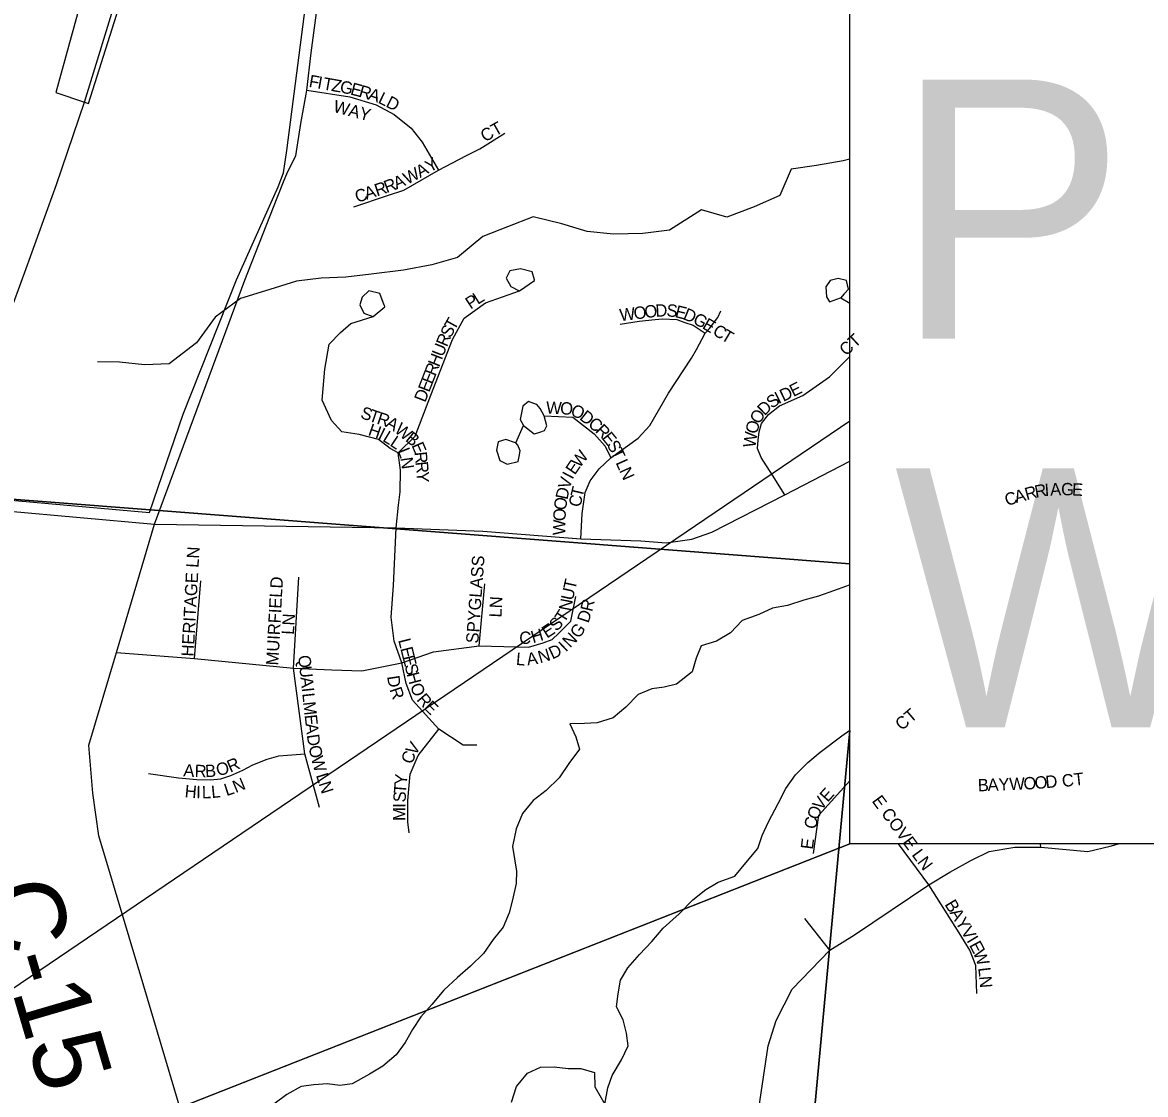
# Model space of a CAD drawing. Extents: x 0 to 34, y -4 to 22.
# Drawn here: x 2.78 to 3.386, y 15.089 to 15.668 of the extents above; entities that cross this region are included whole.
import ezdxf

# ---------------------------------------------------------------- set-up
doc = ezdxf.new("R2010")
doc.units = 0
for name, color, linetype in [('GM_X_Corporation', 7, 'Continuous'), ('GM_X_County_Road', 7, 'Continuous'), ('GM_X_County_Road_Text', 7, 'Continuous'), ('GM_X_Interchange_Ramps', 7, 'Continuous'), ('GM_X_Interstate_Route', 7, 'Continuous'), ('GM_X_Minor_Lake', 7, 'Continuous'), ('GM_X_Minor_River', 7, 'Continuous'), ('GM_X_Section', 7, 'Continuous'), ('GM_X_Township_Subdivision', 7, 'Continuous'), ('GM_X_Township_Subdivision_Text', 7, 'Continuous'), ('SH_Text', 7, 'Continuous'), ('TX_P_100', 7, 'Continuous')]:
    doc.layers.add(name, color=color, linetype=linetype)

msp = doc.modelspace()

# ---------------------------------------------------------------- linework, layer by layer
at = {"layer": 'GM_X_Corporation'}
msp.add_lwpolyline([(2.54504, 15.81673), (2.54698, 15.43021), (2.84819, 15.40349), (2.8664, 15.45657), (2.89517, 15.52919), (2.9177, 15.57945), (2.92048, 15.58689), (2.92234, 15.59897), (2.94851, 15.80105)], dxfattribs=at)
at = {"layer": 'GM_X_County_Road'}
for points in [[(2.93271, 15.62952), (2.9331, 15.63171), (2.93543, 15.65184), (2.94649, 15.73447), (2.96015, 15.82858), (2.96446, 15.84516)], [(2.92055, 15.58206), (2.9227, 15.58728), (2.92715, 15.59613), (2.92987, 15.61354), (2.93271, 15.62952)], [(2.85087, 15.39717), (2.89971, 15.52893), (2.91703, 15.57349), (2.92055, 15.58206)], [(2.85087, 15.39717), (2.98141, 15.39518), (3.0282, 15.39343), (3.08111, 15.38929), (3.11342, 15.38818), (3.12726, 15.38707), (3.1411, 15.38898), (3.15192, 15.3928), (3.19132, 15.41302), (3.22638, 15.43117)], [(2.54411, 15.42253), (2.68522, 15.41186), (2.70917, 15.40973), (2.7303, 15.40786), (2.85087, 15.39717)], [(2.84503, 15.14745), (2.82074, 15.2288), (2.81753, 15.25176), (2.8154, 15.27766), (2.83027, 15.32774), (2.85087, 15.39717)], [(2.91196, 14.94869), (2.8638, 15.08456), (2.84503, 15.14745)]]:
    msp.add_lwpolyline(points, dxfattribs=at)
at = {"layer": 'GM_X_Interchange_Ramps'}
for points in [[(2.84293, 15.79542), (2.79751, 15.63035), (2.81297, 15.62513)], [(2.81297, 15.62513), (2.81524, 15.62436), (2.84309, 15.71261)]]:
    msp.add_lwpolyline(points, dxfattribs=at)
at = {"layer": 'GM_X_Interstate_Route'}
msp.add_lwpolyline([(2.73605, 15.42073), (2.74877, 15.44923), (2.76427, 15.48851), (2.78152, 15.53524), (2.79795, 15.58065), (2.81297, 15.62513), (2.83192, 15.68697), (2.84596, 15.73297), (2.8612, 15.78536), (2.86409, 15.79515)], dxfattribs=at)
at = {"layer": 'GM_X_Minor_Lake'}
for points in [[(3.22638, 15.3644), (3.22449, 15.36355), (3.21753, 15.36114), (3.20951, 15.3582), (3.20148, 15.35606), (3.19265, 15.35312), (3.18463, 15.35179), (3.17714, 15.34831), (3.16831, 15.34511), (3.16189, 15.33842), (3.1544, 15.33388), (3.14611, 15.33148), (3.14344, 15.32479), (3.1413, 15.31731), (3.13274, 15.31063), (3.12605, 15.30902), (3.11937, 15.30822), (3.11214, 15.30502), (3.10546, 15.29833), (3.0985, 15.29245), (3.08994, 15.28978), (3.08299, 15.28951), (3.07523, 15.28924), (3.07844, 15.2823), (3.08032, 15.27561), (3.0747, 15.26786), (3.06935, 15.26011), (3.0624, 15.25316), (3.05544, 15.24782), (3.04956, 15.24087), (3.04609, 15.23258), (3.04421, 15.22296), (3.04636, 15.20959), (3.04609, 15.20291), (3.04422, 15.19409), (3.04235, 15.18714), (3.03914, 15.17939), (3.03379, 15.17271), (3.02845, 15.16522), (3.02149, 15.15827), (3.01454, 15.15213), (3.00705, 15.14544), (3.00063, 15.13769), (2.99475, 15.13101), (2.9902, 15.12406), (2.98619, 15.11711), (2.98138, 15.11043), (2.97416, 15.10428), (2.96693, 15.1), (2.95757, 15.09466), (2.95088, 15.09386), (2.9442, 15.09466), (2.93697, 15.09412), (2.93002, 15.09332), (2.92226, 15.08905), (2.91531, 15.0837)], [(3.04372, 15.08477), (3.04639, 15.09332), (3.05227, 15.10054), (3.05923, 15.10374), (3.06672, 15.10401), (3.07421, 15.10294), (3.08116, 15.10294), (3.08839, 15.1008), (3.08865, 15.09305), (3.09401, 15.0837), (3.09561, 15.09252), (3.09802, 15.0992), (3.1031, 15.10775), (3.10657, 15.11524), (3.10577, 15.12219), (3.10389, 15.1294), (3.10041, 15.13635), (3.10122, 15.1433), (3.10255, 15.15079), (3.10656, 15.15747), (3.11271, 15.16469), (3.1194, 15.17164), (3.12555, 15.17885), (3.13411, 15.1866), (3.1416, 15.19409), (3.14855, 15.1997), (3.15524, 15.20371), (3.16433, 15.20692), (3.17022, 15.21414), (3.17663, 15.22189), (3.17904, 15.22884), (3.18252, 15.23632), (3.1876, 15.24621), (3.19187, 15.25423), (3.19695, 15.26171), (3.20364, 15.26839), (3.21033, 15.27401), (3.2221, 15.28283), (3.22638, 15.28591)]]:
    msp.add_lwpolyline(points, dxfattribs=at)
at = {"layer": 'GM_X_Minor_River'}
msp.add_lwpolyline([(3.22638, 15.59439), (3.22284, 15.59341), (3.2084, 15.59101), (3.19475, 15.58887), (3.1886, 15.5747), (3.17469, 15.56856), (3.15998, 15.56294), (3.14634, 15.56695), (3.12895, 15.55599), (3.11451, 15.55412), (3.09872, 15.55386), (3.08455, 15.55519), (3.0709, 15.55947), (3.05539, 15.56321), (3.04148, 15.55786), (3.0281, 15.55252), (3.01446, 15.54129), (3.00055, 15.53729), (2.9853, 15.53435), (2.96791, 15.53221), (2.95427, 15.5306), (2.9409, 15.53007), (2.92752, 15.52847), (2.91308, 15.52392), (2.89729, 15.51911), (2.88365, 15.50896), (2.87349, 15.49506), (2.85878, 15.48383), (2.8454, 15.4833), (2.83203, 15.48463), (2.81999, 15.4849)], dxfattribs=at)
at = {"layer": 'GM_X_Section'}
for points in [[(3.26399, 15.68118), (3.30355, 16.09436), (2.59393, 16.1545), (2.52415, 15.42985), (3.22638, 15.37568), (3.22638, 15.68118)], [(3.22638, 15.37568), (2.52415, 15.42985), (2.45205, 14.69485), (3.15948, 14.56518), (3.22638, 15.2856)]]:
    msp.add_lwpolyline(points, close=True, dxfattribs=at)
msp.add_lwpolyline([(3.9267, 15.22445), (3.22638, 15.22445), (3.22638, 15.2856), (3.15948, 14.56518), (3.85199, 14.48967)], dxfattribs=at)
at = {"layer": 'GM_X_Township_Subdivision'}
for p, q in [((3.26908, 15.20229), (3.25265, 15.22445)), ((3.3295, 15.22263), (3.32929, 15.22445))]:
    msp.add_line(p, q, dxfattribs=at)
for points in [[(2.9331, 15.63171), (2.95635, 15.62812), (2.97053, 15.62377), (2.98032, 15.61854), (2.98943, 15.61111), (2.99548, 15.60354), (3.00418, 15.58842)], [(3.01938, 15.59633), (3.02646, 15.60001), (3.0401, 15.60846)], [(2.97665, 15.57468), (2.98546, 15.57764), (3.00418, 15.58842), (3.01938, 15.59633)], [(2.95843, 15.56857), (2.97665, 15.57468)], [(3.05606, 15.52908), (3.05478, 15.53342), (3.04848, 15.53501), (3.04267, 15.53403), (3.04083, 15.53), (3.04331, 15.5256), (3.04781, 15.5233)], [(2.9824, 15.43569), (2.99165, 15.44477), (3, 15.4669), (3.01179, 15.49684), (3.01814, 15.50845), (3.02957, 15.5168), (3.04794, 15.52316), (3.05613, 15.52883), (3.05606, 15.52908)], [(3.22342, 15.52155), (3.22375, 15.52193), (3.2256, 15.52408), (3.22455, 15.52871), (3.21999, 15.5299), (3.21572, 15.52878), (3.21333, 15.52534), (3.21368, 15.52001), (3.21544, 15.51735), (3.22131, 15.51939)], [(2.975, 15.5153), (2.97495, 15.51542), (2.97254, 15.52181), (2.96662, 15.52322), (2.96296, 15.5198), (2.96174, 15.51562), (2.96393, 15.51117), (2.96876, 15.50939)], [(3.22638, 15.51643), (3.22144, 15.51926), (3.22342, 15.52155)], [(2.98141, 15.39518), (2.98268, 15.40743), (2.98348, 15.41459), (2.98364, 15.42637), (2.9824, 15.43569), (2.97804, 15.43805), (2.97188, 15.44295), (2.96135, 15.44567), (2.9521, 15.44694), (2.94636, 15.45323), (2.94139, 15.46418), (2.94284, 15.48087), (2.9452, 15.49448), (2.95137, 15.50065), (2.95681, 15.50555), (2.96889, 15.50939), (2.97525, 15.51462), (2.975, 15.5153)], [(3.14347, 15.49148), (3.14818, 15.50029), (3.15057, 15.50284), (3.15511, 15.50872), (3.15662, 15.51239)], [(3.10227, 15.50515), (3.11262, 15.5069), (3.12127, 15.50778)], [(3.12127, 15.50778), (3.12511, 15.50817), (3.13291, 15.50769), (3.1372, 15.5061), (3.14174, 15.50459), (3.14818, 15.50029)], [(3.08111, 15.38929), (3.08174, 15.40298), (3.08349, 15.41428), (3.0862, 15.42064), (3.09097, 15.42701), (3.09734, 15.43305), (3.11214, 15.44356), (3.11835, 15.4504), (3.12837, 15.46783), (3.14094, 15.48676), (3.14347, 15.49148)], [(3.19132, 15.41302), (3.18461, 15.42369), (3.17846, 15.43313), (3.17657, 15.43803), (3.17685, 15.44257), (3.17748, 15.44705), (3.1786, 15.45159), (3.18251, 15.45635), (3.18832, 15.46104), (3.20098, 15.4667), (3.21538, 15.47677), (3.22638, 15.48771)], [(3.05726, 15.46176), (3.05722, 15.46181), (3.05286, 15.46344), (3.04985, 15.46084), (3.04832, 15.45365), (3.05009, 15.45045), (3.05587, 15.44595), (3.05788, 15.44656)], [(3.06121, 15.45571), (3.0592, 15.45963), (3.05726, 15.46176)], [(3.05788, 15.44656), (3.05941, 15.44702), (3.06154, 15.44767), (3.06268, 15.45032), (3.06135, 15.45571), (3.07672, 15.45503), (3.08835, 15.44595), (3.09424, 15.43934), (3.09734, 15.43305)], [(3.04796, 15.43468), (3.048, 15.43483), (3.0484, 15.43678), (3.04715, 15.43976), (3.04598, 15.44113), (3.05009, 15.45045)], [(3.04585, 15.44113), (3.04054, 15.44288), (3.03649, 15.44165), (3.03557, 15.43713), (3.03729, 15.43146), (3.04125, 15.42948), (3.04718, 15.43092), (3.04796, 15.43468)], [(3.02489, 15.27771), (3.01754, 15.27771), (3.00445, 15.28644), (2.99021, 15.30205), (2.98677, 15.31101), (2.98447, 15.32226), (2.98034, 15.33397), (2.97873, 15.34683), (2.97988, 15.36406), (2.98141, 15.39518)], [(2.87241, 15.32456), (2.87582, 15.36647)], [(2.92592, 15.31928), (2.92873, 15.36845)], [(3.02627, 15.33145), (3.0293, 15.36495)], [(2.83027, 15.32774), (2.87241, 15.32456), (2.92592, 15.31928), (2.94662, 15.31841), (2.96289, 15.3179), (2.98447, 15.32226), (3.00146, 15.32823), (3.02627, 15.33145), (3.0529, 15.33076), (3.06071, 15.33305), (3.06553, 15.33489), (3.06921, 15.33833), (3.07567, 15.34472), (3.07839, 15.35809)], [(2.93992, 15.24396), (2.93212, 15.27312), (2.92592, 15.31928)], [(2.98846, 15.23037), (2.98774, 15.2363), (2.98769, 15.24786), (2.98884, 15.2621), (2.9932, 15.2722), (3.00445, 15.28644)], [(2.84761, 15.26244), (2.86373, 15.25999), (2.87363, 15.25911), (2.88105, 15.25904), (2.88662, 15.25959), (2.89211, 15.26141), (2.89862, 15.26427), (2.90401, 15.26705), (2.91164, 15.27014), (2.91792, 15.2719), (2.93212, 15.27312)], [(3.20678, 15.21924), (3.2097, 15.23996), (3.22638, 15.25848)], [(3.17725, 15.08146), (3.18233, 15.11532), (3.18654, 15.12904), (3.19517, 15.14585), (3.21553, 15.16688), (3.22881, 15.17529), (3.26908, 15.20229), (3.28037, 15.20915), (3.2921, 15.21557), (3.30162, 15.22021), (3.31556, 15.22265), (3.3295, 15.22263), (3.35495, 15.22021), (3.3669, 15.22309), (3.37137, 15.22445)], [(3.28534, 15.1763), (3.26908, 15.20229)], [(3.21553, 15.16688), (3.20198, 15.18404)], [(3.29497, 15.14358), (3.2945, 15.15861), (3.29121, 15.1669), (3.28534, 15.1763)]]:
    msp.add_lwpolyline(points, dxfattribs=at)
at = {"layer": 'SH_Text'}
msp.add_line((3.22638, 15.22445), (2.42403, 14.90852), dxfattribs=at)
msp.add_lwpolyline([(3.22638, 15.68118), (5.52856, 15.68118), (5.52856, 15.22445), (3.22638, 15.22445)], close=True, dxfattribs=at)
at = {"layer": 'TX_P_100'}
msp.add_lwpolyline([(3.22638, 15.45282), (2.42403, 14.90852), (3.22638, 15.22445)], close=True, dxfattribs=at)

# ---------------------------------------------------------------- texts
at = {"layer": 'GM_X_County_Road_Text'}
msp.add_text('C-15', height=0.04, rotation=286.37047, dxfattribs=at).set_placement((2.75786, 15.19905))
at = {"layer": 'GM_X_Township_Subdivision_Text'}
for s, height, rotation, p in [('F', 0.00667, 349.78312, (2.93389, 15.63347)), ('I', 0.00667, 349.76161, (2.9385, 15.63264)), ('T', 0.00667, 349.75624, (2.94139, 15.63212)), ('Z', 0.00667, 349.79639, (2.94602, 15.63128)), ('G', 0.00667, 349.09301, (2.95061, 15.63045)), ('E', 0.00667, 345.36074, (2.95626, 15.62937)), ('R', 0.00667, 343.67762, (2.96075, 15.6282)), ('A', 0.00667, 341.56505, (2.96576, 15.62673)), ('L', 0.00667, 334.16791, (2.97111, 15.62496)), ('WAY', 0.006667, 345.17602, (2.947, 15.61998)), ('D', 0.00667, 332.92662, (2.9753, 15.62293)), ('CT', 0.006667, 29.35645, (3.02926, 15.60341)), ('Y', 0.00667, 29.05563, (2.99942, 15.58696)), ('W', 0.00667, 27.28552, (2.98731, 15.58051)), ('A', 0.00667, 29.05563, (2.99429, 15.58411)), ('R', 0.00667, 18.43495, (2.97095, 15.57421)), ('R', 0.00667, 20.20506, (2.97617, 15.57596)), ('A', 0.00667, 23.74529, (2.98154, 15.57795)), ('C', 0.00667, 18.43495, (2.96037, 15.57069)), ('A', 0.00667, 18.43495, (2.96538, 15.57236)), ('P', 0.00667, 33.44761, (3.02155, 15.51301)), ('L', 0.00667, 32.3036, (3.02543, 15.51558)), ('O', 0.00667, 7.10061, (3.11002, 15.5077)), ('O', 0.00667, 7.09732, (3.11584, 15.50843)), ('D', 0.00667, 3.08285, (3.12154, 15.50914)), ('S', 0.00667, 355.1048, (3.12715, 15.50946)), ('E', 0.00667, 345.58603, (3.13154, 15.50911)), ('T', 0.00667, 61.05154, (3.01288, 15.50143)), ('W', 0.00667, 7.1125, (3.10245, 15.50676)), ('D', 0.00667, 338.04434, (3.13586, 15.50801)), ('G', 0.00667, 331.9198, (3.14113, 15.5059)), ('S', 0.00667, 62.38399, (3.01073, 15.49731)), ('E', 0.00667, 329.44857, (3.14624, 15.50318)), ('C', 0.00667, 329.03208, (3.15178, 15.49989)), ('T', 0.00667, 329.03156, (3.15631, 15.49718)), ('R', 0.00667, 67.23818, (3.00875, 15.49258)), ('CT', 0.006667, 42.71078, (3.22439, 15.48766)), ('U', 0.00667, 68.66645, (3.00663, 15.48715)), ('H', 0.00667, 68.66122, (3.0045, 15.48169)), ('E', 0.00667, 68.67029, (3.00087, 15.47239)), ('R', 0.00667, 68.67656, (3.00258, 15.47677)), ('E', 0.00667, 68.67513, (2.99916, 15.46802)), ('E', 0.00667, 26.4436, (3.19586, 15.46578)), ('D', 0.00667, 68.66122, (2.99703, 15.46256)), ('S', 0.00667, 35.7663, (3.18428, 15.45933)), ('I', 0.00667, 26.17396, (3.18783, 15.46192)), ('D', 0.00667, 25.41166, (3.19044, 15.4632)), ('S', 0.00667, 341.31455, (2.96161, 15.4546)), ('W', 0.00667, 357.27529, (3.06218, 15.4569)), ('O', 0.00667, 356.82866, (3.06979, 15.45654)), ('O', 0.00667, 334.70581, (3.07499, 15.45638)), ('D', 0.00667, 44.22703, (3.18027, 15.4554)), ('T', 0.00667, 341.30204, (2.96606, 15.45309)), ('R', 0.00667, 341.31279, (2.9705, 15.45159)), ('A', 0.00667, 329.76716, (2.97518, 15.45004)), ('D', 0.00667, 321.41188, (3.07994, 15.45409)), ('C', 0.00667, 320.60806, (3.08451, 15.45045)), ('O', 0.00667, 58.09889, (3.17744, 15.45075)), ('H', 0.00667, 340.82548, (2.96577, 15.44536)), ('I', 0.00667, 334.31485, (2.97112, 15.44351)), ('W', 0.00667, 320.81234, (2.98002, 15.44725)), ('R', 0.00667, 315.17175, (3.08847, 15.44721)), ('O', 0.00667, 76.79076, (3.17632, 15.44557)), ('L', 0.00667, 328.5536, (2.97361, 15.44232)), ('L', 0.00667, 325.66594, (2.97754, 15.43992)), ('B', 0.00667, 320.8131, (2.98593, 15.44243)), ('E', 0.00667, 309.17602, (3.09209, 15.44363)), ('S', 0.00667, 298.38588, (3.09487, 15.44026)), ('W', 0.00667, 82.05536, (3.17529, 15.43818)), ('L', 0.00667, 291.53764, (2.98201, 15.43683)), ('E', 0.00667, 293.16631, (2.98952, 15.43976)), ('R', 0.00667, 276.10689, (2.99123, 15.43596)), ('W', 0.00667, 51.58966, (3.08041, 15.42714)), ('T', 0.00667, 295.14732, (3.09705, 15.43622)), ('N', 0.00667, 278.48863, (2.98363, 15.43285)), ('R', 0.00667, 276.1257, (2.9918, 15.4307)), ('E', 0.00667, 55.72646, (3.07784, 15.42337)), ('L', 0.00667, 294.20658, (3.09976, 15.4304)), ('Y', 0.00667, 270.61208, (2.99235, 15.42562)), ('I', 0.00667, 62.12544, (3.07657, 15.42094)), ('N', 0.00667, 294.2438, (3.10169, 15.42611)), ('V', 0.00667, 73.21702, (3.07501, 15.41564)), ('T', 0.00667, 76.68595, (3.08194, 15.41117)), ('R', 0.00667, 15.23808, (3.32184, 15.41003)), ('R', 0.00667, 10.47644, (3.32679, 15.41138)), ('I', 0.00667, 3.93617, (3.33178, 15.41232)), ('A', 0.00667, 2.6234, (3.33467, 15.41252)), ('G', 0.00667, 359.08195, (3.34042, 15.41278)), ('E', 0.00667, 356.96567, (3.34622, 15.41269)), ('D', 0.00667, 77.99989, (3.07382, 15.41004)), ('C', 0.00667, 79.86678, (3.08103, 15.40607)), ('C', 0.00667, 18.53478, (3.31128, 15.40681)), ('A', 0.00667, 15.51007, (3.31619, 15.40846)), ('O', 0.00667, 81.51137, (3.07298, 15.40435)), ('W', 0.00667, 88.40278, (3.07262, 15.39107)), ('O', 0.00667, 88.41647, (3.07284, 15.39869)), ('HERITAGE LN', 0.0066667, 86.85674, (2.87199, 15.32548)), ('SPYGLASS', 0.006667, 85.8545, (3.02569, 15.33254)), ('MUIRFIELD', 0.006667, 86.98886, (2.91774, 15.32069)), ('T', 0.00667, 77.30823, (3.07807, 15.3613)), ('LN', 0.006667, 86.98901, (3.03819, 15.34659)), ('U', 0.00667, 77.30521, (3.07678, 15.35557)), ('T', 0.00667, 57.77158, (3.07217, 15.34341)), ('N', 0.00667, 78.90742, (3.07566, 15.34987)), ('R', 0.00667, 76.51121, (3.08719, 15.3495)), ('LN', 0.006667, 86.98841, (2.92614, 15.33729)), ('S', 0.00667, 45.9874, (3.06799, 15.33886)), ('D', 0.00667, 71.76402, (3.08519, 15.34335)), ('C', 0.00667, 358.88289, (3.04778, 15.33251)), ('H', 0.00667, 16.65407, (3.05528, 15.33272)), ('E', 0.00667, 32.9197, (3.06277, 15.33526)), ('G', 0.00667, 53.66777, (3.08002, 15.33495)), ('L', 0.00667, 284.16218, (2.9824, 15.33451)), ('I', 0.00667, 43.42249, (3.07292, 15.32777)), ('N', 0.00667, 45.49302, (3.07524, 15.32997)), ('E', 0.00667, 284.16218, (2.98355, 15.32996)), ('L', 0.00667, 355.15923, (3.0459, 15.32111)), ('A', 0.00667, 8.82024, (3.05231, 15.32077)), ('N', 0.00667, 16.76087, (3.05909, 15.3219)), ('D', 0.00667, 25.21542, (3.06571, 15.32397)), ('Q', 0.00667, 276.27006, (2.92837, 15.32602)), ('E', 0.00667, 284.16218, (2.9847, 15.32541)), ('S', 0.00667, 284.17593, (2.98585, 15.32086)), ('U', 0.00667, 276.27006, (2.92901, 15.32019)), ('D', 0.00667, 278.84422, (2.97645, 15.31483)), ('H', 0.00667, 284.66002, (2.98701, 15.31625)), ('A', 0.00667, 276.27006, (2.92965, 15.31436)), ('R', 0.00667, 289.04462, (2.97765, 15.3078)), ('O', 0.00667, 290.71592, (2.98873, 15.30984)), ('I', 0.00667, 276.27006, (2.93029, 15.30853)), ('L', 0.00667, 276.27006, (2.93061, 15.30561)), ('R', 0.00667, 310.61401, (2.99209, 15.30219)), ('M', 0.00667, 276.27006, (2.93112, 15.30095)), ('E', 0.00667, 315.17138, (2.99592, 15.29776)), ('CT', 0.006667, 40.23937, (3.25435, 15.2853)), ('E', 0.00667, 276.27006, (2.93189, 15.29395)), ('A', 0.00667, 276.27006, (2.9324, 15.28928)), ('D', 0.00667, 278.1572, (2.93307, 15.28321)), ('V', 0.00667, 57.61932, (2.99168, 15.27168)), ('O', 0.00667, 281.93149, (2.93399, 15.27693)), ('W', 0.00667, 285.70576, (2.93531, 15.27072)), ('C', 0.00667, 69.01479, (2.98994, 15.26706)), ('A', 0.00667, 355.97512, (2.8663, 15.26095)), ('R', 0.00667, 358.39019, (2.87246, 15.26052)), ('B', 0.00667, 3.02173, (2.87833, 15.26038)), ('O', 0.00667, 15.16574, (2.88512, 15.2609)), ('R', 0.00667, 23.39658, (2.89177, 15.26279)), ('N', 0.00667, 22.65576, (2.89471, 15.25181)), ('L', 0.00667, 287.5929, (2.93798, 15.26147)), ('Y', 0.00667, 85.25087, (2.98705, 15.25601)), ('Y', 0.00667, 2.20848, (3.30673, 15.25317)), ('W', 0.00667, 2.22057, (3.31259, 15.2534)), ('O', 0.00667, 2.68775, (3.32027, 15.2537)), ('O', 0.00667, 4.75686, (3.32639, 15.25399)), ('D', 0.00667, 5.22181, (3.3323, 15.25448)), ('CT', 0.006667, 6.33753, (3.34126, 15.25508)), ('H', 0.00667, 354.90056, (2.86697, 15.24966)), ('I', 0.00667, 358.8439, (2.87331, 15.24911)), ('L', 0.00667, 0.40077, (2.87644, 15.24905)), ('L', 0.00667, 5.69058, (2.88179, 15.24912)), ('L', 0.00667, 18.26403, (2.88974, 15.25015)), ('N', 0.00667, 287.5929, (2.9394, 15.257)), ('T', 0.00667, 85.34981, (2.98667, 15.25134)), ('E', 0.00667, 48.17209, (3.2144, 15.24657)), ('B', 0.00667, 2.21006, (3.29559, 15.25274)), ('A', 0.00667, 2.22493, (3.30087, 15.25294)), ('S', 0.00667, 86.96566, (2.98643, 15.2467)), ('V', 0.00667, 54.41072, (3.2111, 15.24195)), ('E COVE LN', 0.006667, 306.55265, (3.23798, 15.24754)), ('M', 0.00667, 89.90893, (2.98638, 15.23682)), ('I', 0.00667, 89.34446, (2.98639, 15.24384)), ('O', 0.00667, 66.88798, (3.20899, 15.23688)), ('C', 0.00667, 79.36523, (3.20812, 15.23206)), ('E', 0.00667, 82.87834, (3.20639, 15.22114)), ('B', 0.00667, 301.14288, (3.27735, 15.19172)), ('A', 0.00667, 301.12495, (3.28008, 15.1872)), ('Y', 0.00667, 301.13839, (3.28311, 15.18218)), ('V', 0.00667, 301.14365, (3.28614, 15.17716)), ('I', 0.00667, 301.14365, (3.28918, 15.17214)), ('E', 0.00667, 297.9825, (3.29065, 15.16971)), ('W', 0.00667, 291.37676, (3.29276, 15.16575)), ('L', 0.00667, 276.73538, (3.29566, 15.15734)), ('N', 0.00667, 274.59485, (3.2962, 15.15274))]:
    msp.add_text(s, height=height, rotation=rotation, dxfattribs=at).set_placement(p)
at = {"layer": 'SH_Text'}
for s, p in [('PROJECT LOCATION 1', (3.25042, 15.49738)), ('WAR-71-0169', (3.25042, 15.28738))]:
    msp.add_text(s, height=0.14, dxfattribs=at).set_placement(p)

doc.saveas('drawing.dxf')
